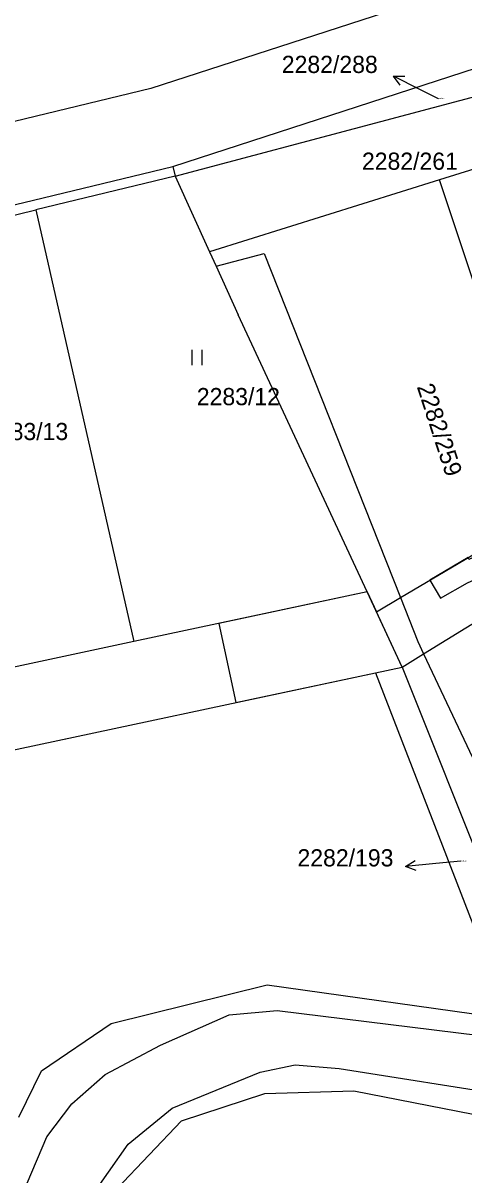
# Model space of a CAD drawing. Extents: x -785744 to -782822, y -1067550 to -1063910.
# Drawn here: x -783918.6 to -783875, y -1066179.1 to -1066065.2 of the extents above; entities that cross this region are included whole.
import ezdxf

# ---------------------------------------------------------------- set-up
doc = ezdxf.new("R2010")
doc.units = 0
for name, color, linetype in [('Hranice parcel', 7, 'Continuous'), ('Parcelní čísla', 7, 'Continuous'), ('Pop_ČP_popisy', 7, 'Continuous'), ('Vnitřní kresba', 7, 'Continuous'), ('Věcná břemena k části', 7, 'Continuous'), ('Značky kultur', 7, 'Continuous')]:
    doc.layers.add(name, color=color, linetype=linetype)

msp = doc.modelspace()

# ---------------------------------------------------------------- linework, layer by layer
at = {"layer": 'Hranice parcel'}
for p, q in [((-783866.26, -1066058.74), (-783905.99, -1066071.63)), ((-783903.82, -1066079.34), (-783863.88, -1066066.38)), ((-783905.99, -1066071.63), (-783919.47, -1066074.89)), ((-783864.58, -1066076.64), (-783877.46, -1066080.67)), ((-783917.59, -1066082.67), (-783903.82, -1066079.34)), ((-783903.82, -1066079.34), (-783903.58, -1066080.31)), ((-783877.46, -1066080.67), (-783900.18, -1066087.78)), ((-783872.27, -1066096.29), (-783877.46, -1066080.67)), ((-783924.34, -1066084.3), (-783917.59, -1066082.67)), ((-783881.31, -1066121.98), (-783871.25, -1066116.02)), ((-783881.13, -1066128.85), (-783872.34, -1066150.94))]:
    msp.add_line(p, q, dxfattribs=at)
for points in [[(-783903.58, -1066080.31), (-783862.93, -1066069.5)], [(-783903.58, -1066080.31), (-783917.35, -1066083.64)], [(-783903.58, -1066080.31), (-783900.18, -1066087.78)], [(-783924.12, -1066085.28), (-783917.35, -1066083.64)], [(-783917.35, -1066083.64), (-783907.67, -1066126.33)], [(-783900.18, -1066087.78), (-783899.54, -1066089.19)], [(-783899.54, -1066089.19), (-783897.35, -1066094.01)], [(-783884.59, -1066121.41), (-783897.35, -1066094.01)], [(-783879.02, -1066127.55), (-783868.35, -1066120.98)], [(-783884.59, -1066121.41), (-783907.67, -1066126.33)], [(-783884.59, -1066121.41), (-783883.67, -1066123.38)], [(-783883.67, -1066123.38), (-783881.31, -1066121.98)], [(-783881.13, -1066128.85), (-783883.67, -1066123.38)], [(-783907.67, -1066126.33), (-783927.54, -1066130.57)], [(-783881.13, -1066128.85), (-783879.02, -1066127.55)], [(-783883.78, -1066129.42), (-783881.13, -1066128.85)], [(-783945.05, -1066142.48), (-783883.78, -1066129.42)], [(-783883.78, -1066129.42), (-783870.52, -1066163.63)], [(-783909.89, -1066164.08), (-783894.49, -1066160.27)], [(-783894.49, -1066160.27), (-783870.52, -1066163.63)], [(-783916.78, -1066168.76), (-783909.89, -1066164.08)], [(-783919.03, -1066173.35), (-783916.78, -1066168.76)], [(-783902.94, -1066173.72), (-783894.72, -1066171)], [(-783894.72, -1066171), (-783885.92, -1066170.76)], [(-783885.92, -1066170.76), (-783863.86, -1066175.06)], [(-783909.34, -1066180.43), (-783902.94, -1066173.72)]]:
    msp.add_lwpolyline(points, dxfattribs=at)
at = {"layer": 'Pop_ČP_popisy'}
for p, q in [((-783879.32, -1066071.77), (-783882, -1066070.43)), ((-783877.82, -1066148.28), (-783880.81, -1066148.56))]:
    msp.add_line(p, q, dxfattribs=at)
for points in [[(-783881.33, -1066071.32), (-783882, -1066070.43), (-783880.89, -1066070.43)], [(-783877.56, -1066072.66), (-783879.32, -1066071.77)], [(-783879.77, -1066148.96), (-783880.81, -1066148.56), (-783879.86, -1066147.97)], [(-783875.33, -1066148.05), (-783877.82, -1066148.28)]]:
    msp.add_lwpolyline(points, dxfattribs=at)
at = {"layer": 'Vnitřní kresba'}
for p, q in [((-783894.78, -1066087.94), (-783881.31, -1066121.98)), ((-783881.31, -1066121.98), (-783879.6, -1066126.31)), ((-783879.6, -1066126.31), (-783879.02, -1066127.55)), ((-783879.02, -1066127.55), (-783869.66, -1066147.44))]:
    msp.add_line(p, q, dxfattribs=at)
for points in [[(-783899.54, -1066089.19), (-783894.78, -1066087.94)], [(-783905.03, -1066166.25), (-783898.25, -1066163.22)], [(-783898.25, -1066163.22), (-783893.51, -1066162.81)], [(-783893.51, -1066162.81), (-783869.14, -1066165.8)], [(-783910.51, -1066169.15), (-783905.03, -1066166.25)], [(-783903.89, -1066172.46), (-783895.17, -1066168.89)], [(-783895.17, -1066168.89), (-783891.72, -1066168.17)], [(-783891.72, -1066168.17), (-783887.37, -1066168.55)], [(-783887.37, -1066168.55), (-783870.26, -1066171.23)], [(-783913.78, -1066172.05), (-783910.51, -1066169.15)], [(-783916.26, -1066175.31), (-783913.78, -1066172.05)], [(-783908.21, -1066176.01), (-783903.89, -1066172.46)], [(-783918.2, -1066179.88), (-783916.26, -1066175.31)], [(-783912.12, -1066181.57), (-783908.21, -1066176.01)]]:
    msp.add_lwpolyline(points, dxfattribs=at)
at = {"layer": 'Věcná břemena k části'}
for points in [[(-783868.84, -1066117.87), (-783870.68, -1066116.45), (-783874.56, -1066118.2), (-783874.63, -1066118.02), (-783878.4, -1066120.26), (-783877.36, -1066122.02), (-783874.69, -1066120.51), (-783868.91, -1066117.9), (-783868.84, -1066117.87)], [(-783884.59, -1066121.41), (-783899.26, -1066124.54)], [(-783881.13, -1066128.85), (-783884.59, -1066121.41)], [(-783899.26, -1066124.54), (-783897.59, -1066132.36)], [(-783897.59, -1066132.36), (-783883.78, -1066129.42), (-783881.13, -1066128.85)]]:
    msp.add_lwpolyline(points, dxfattribs=at)
at = {"layer": 'Značky kultur'}
for p, q in [((-783901.91, -1066098.99), (-783901.91, -1066097.49)), ((-783900.91, -1066098.99), (-783900.91, -1066097.49))]:
    msp.add_line(p, q, dxfattribs=at)

# ---------------------------------------------------------------- texts
at = {"layer": 'Parcelní čísla'}
for s, height, p in [('2282/288', 0.1, (-783877.56, -1066072.66)), ('2282/261', 1.7, (-783885.12, -1066079.67)), ('2283/12', 1.7, (-783901.44, -1066102.95)), ('2283/13', 1.7, (-783922.37, -1066106.4)), ('2282/193', 0.1, (-783875.33, -1066148.05))]:
    msp.add_text(s, height=height, dxfattribs=at).set_placement(p)
msp.add_text('2282/259', height=1.7, rotation=288, dxfattribs=at).set_placement((-783879.71, -1066101.12))
at = {"layer": 'Pop_ČP_popisy'}
for s, p in [('2282/288', (-783893.04, -1066070.1)), ('2282/193', (-783891.49, -1066148.56))]:
    msp.add_text(s, height=1.7, dxfattribs=at).set_placement(p)

doc.saveas('drawing.dxf')
